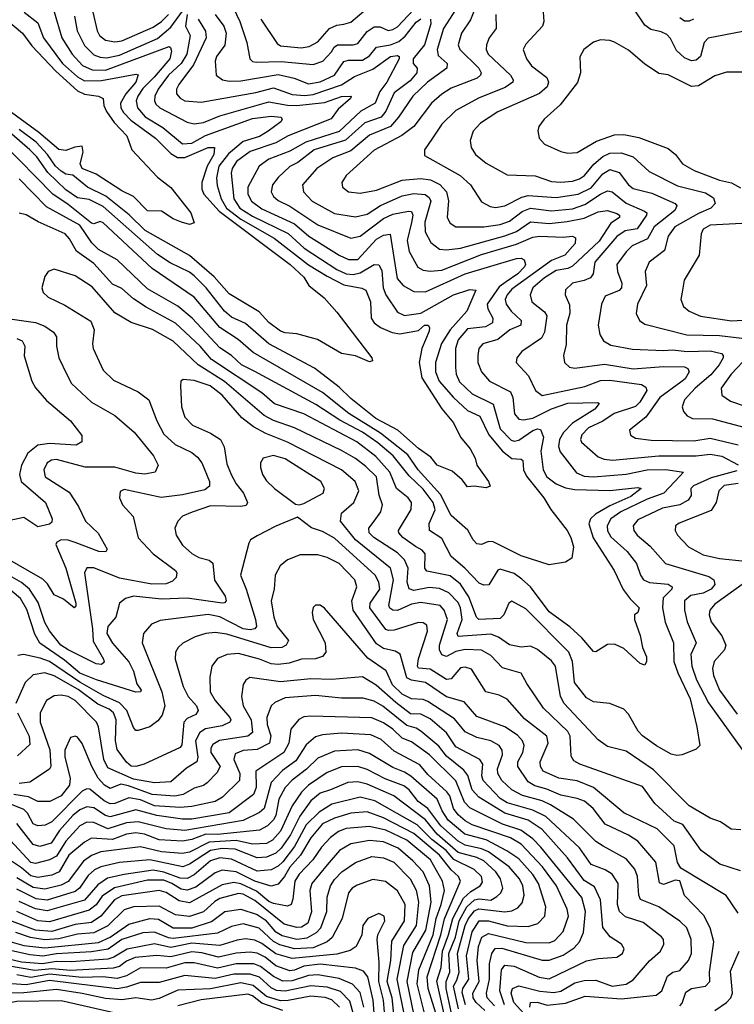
# Model space of a CAD drawing. Extents: x 1308313 to 1441400, y 959662 to 1036319.
# Tile 523 of 656: x 1397177 to 1400238, y 990337 to 994552. Entities that reach past the tile are written whole.
import ezdxf

# ---------------------------------------------------------------- set-up
doc = ezdxf.new("R2010")
doc.units = 0

msp = doc.modelspace()

# ---------------------------------------------------------------- linework, layer by layer
at = {"layer": '0CON10XD'}
for points in [[(1399069.1, 994635), (1398992.9, 994515), (1398965.2, 994425), (1398969.3, 994399.3), (1399008.5, 994365), (1399006.4, 994345), (1398924.3, 994285.7), (1398860.8, 994225), (1398799.8, 994135), (1398765, 994095.5), (1398675, 994058.8), (1398595, 993990.7), (1398518.3, 993961.7), (1398450.3, 993915), (1398388.2, 993845), (1398392.3, 993815), (1398429.7, 993775), (1398525, 993722.5), (1398615, 993708.4), (1398665, 993720.4), (1398723.2, 993756.8), (1398815, 993797.7), (1398865, 993808.3), (1398913.7, 993803.7), (1398931.7, 993791.7), (1398938.4, 993775), (1398912.8, 993685), (1398913.8, 993643.8), (1398938.1, 993598.1), (1398975, 993570), (1399005, 993567.1), (1399064.8, 993574.8), (1399255, 993627.7), (1399305, 993646.3), (1399365, 993687.1), (1399445, 993679.9), (1399522.1, 993687.9), (1399595, 993703.2), (1399655, 993730), (1399695, 993735.2), (1399735, 993723.2), (1399746.2, 993715), (1399745.9, 993705), (1399708.6, 993681.4), (1399659, 993605), (1399545, 993496.8), (1399525, 993487.3), (1399475, 993478.2), (1399425, 993447.3), (1399375.8, 993405), (1399363.2, 993375), (1399370.7, 993345), (1399425, 993302), (1399435.3, 993285), (1399425.5, 993214.5), (1399411.6, 993188.4), (1399328.7, 993131.3), (1399307.1, 993105), (1399304.4, 993085), (1399357.3, 993027.3), (1399387.1, 992965), (1399415, 992944), (1399598.5, 992981.5), (1399665, 993007.7), (1399705, 993009.4), (1399841.1, 992991.1), (1399859.8, 992979.8), (1399863.3, 992965), (1399833.2, 992915), (1399815, 992897.1), (1399723.5, 992866.5), (1399675, 992834.4), (1399614, 992805), (1399584.7, 992775), (1399580, 992755), (1399584.3, 992744.3), (1399655, 992681.5), (1399680.4, 992670.4), (1399717, 992667), (1399915, 992684.6), (1400075, 992685.2), (1400135, 992692.3), (1400185, 992684.2), (1400255, 992647.3)], [(1399135, 994618.8), (1399108.5, 994551.5), (1399069.7, 994495), (1399055.9, 994445), (1399062.2, 994425), (1399144.2, 994345), (1399153.3, 994325), (1399151.5, 994315), (1399137.4, 994302.6), (1399025, 994259), (1398985, 994234.2), (1398941.2, 994195), (1398865.4, 994094.6), (1398813.8, 994056.2), (1398695, 993993.5), (1398575.6, 993885), (1398556.9, 993855), (1398559.4, 993835), (1398585, 993815.4), (1398635, 993809.4), (1398705, 993822.5), (1398815, 993865.9), (1398895, 993871.9), (1398936.7, 993866.7), (1398976.8, 993846.8), (1399005.2, 993815.2), (1399013.7, 993776.3), (1399008.2, 993705), (1399021.2, 993681.2), (1399045, 993665.3), (1399165.2, 993665.2), (1399235, 993676.3), (1399275, 993690.5), (1399329, 993731), (1399365, 993745.1), (1399455, 993733.6), (1399545, 993742.7), (1399598.6, 993761.4), (1399664.3, 993805.7), (1399695, 993820.4), (1399715, 993816.1), (1399775, 993767.2), (1399853.4, 993733.4), (1399863.6, 993725), (1399862.4, 993715), (1399822.6, 993657.4), (1399771.3, 993648.7), (1399735, 993624.2), (1399640.2, 993515), (1399632.9, 993465), (1399622.1, 993447.9), (1399595, 993435.2), (1399545.2, 993424.8), (1399515, 993395.7), (1399513.1, 993375), (1399531.6, 993331.6), (1399534.2, 993295.8), (1399519.7, 993245), (1399518.1, 993161.9), (1399506.4, 993115), (1399511.1, 993085), (1399532, 993065), (1399555, 993060.7), (1399682.7, 993077.3), (1399805, 993057.5), (1399935, 993068.4), (1400025, 993067), (1400039.1, 993059.1), (1400045.3, 993045), (1400028.1, 993015), (1400009.2, 993000.8), (1399919.4, 992935), (1399859, 992851), (1399789.2, 992795), (1399793.3, 992773.3), (1399815, 992761.2), (1399882.5, 992752.5), (1400065, 992749.5), (1400135, 992760.2), (1400255, 992732.8)], [(1397325.7, 994585.7), (1397358, 994475), (1397402, 994405), (1397446.8, 994356.8), (1397487.4, 994337.4), (1397545, 994336.1), (1397817.3, 994437.3), (1397823.8, 994433.8), (1397827.4, 994417.4), (1397820.6, 994385), (1397753.9, 994306.1), (1397705, 994257.7), (1397683.6, 994225), (1397675.9, 994205), (1397681.7, 994175), (1397715, 994136.8), (1397790.8, 994090.8), (1397875, 994020.4), (1397915, 994024.4), (1397973.3, 994056.7), (1398175, 994129.7), (1398255, 994139.1), (1398297.5, 994135), (1398301.5, 994125), (1398295.4, 994115), (1398241.6, 994075), (1398205, 994052.8), (1398135, 994030.7), (1398072.2, 993977.8), (1398030.1, 993925), (1398020.4, 993875), (1398022.8, 993842.8), (1398039.9, 993785), (1398063.1, 993745), (1398125, 993697.9), (1398267.3, 993617.3), (1398415, 993503.5), (1398494.1, 993454.1), (1398565, 993417.9), (1398643.2, 993403.2), (1398659.5, 993395), (1398680.4, 993345), (1398682.9, 993275), (1398695.2, 993255), (1398722.4, 993235), (1398772.8, 993212.8), (1398805, 993208), (1398885, 993221.6), (1398911.2, 993245), (1398926.2, 993245), (1398932.9, 993235), (1398931.5, 993218.5), (1398899.5, 993145), (1398888, 993085), (1398899.3, 993019.3), (1398985, 992886.7), (1399035.9, 992825.9), (1399065.3, 992765.3), (1399106.9, 992715), (1399127.8, 992675), (1399135.8, 992645), (1399185.8, 992575), (1399192.5, 992555), (1399175, 992548.8), (1399123.9, 992556.1), (1399095, 992552.5), (1399072.5, 992582.5), (1399029.5, 992619.5), (1398966, 992645), (1398938.9, 992678.9), (1398885, 992716.3), (1398797.6, 992795), (1398703.2, 992845), (1398595, 992930.2), (1398545, 992979.6), (1398439.9, 993059.9), (1398244.9, 993164.9), (1398145, 993252), (1398085, 993278.6), (1398055, 993304.3), (1397976.2, 993405), (1397925, 993455.9), (1397905, 993471.2), (1397821.4, 993511.4), (1397767, 993547), (1397535, 993753.2), (1397475, 993783.4), (1397425, 993790.4), (1397375, 993824), (1397297.7, 993897.7), (1397250.3, 993965), (1397220.4, 993995), (1396977.7, 994205)], [(1397196.5, 994585), (1397255, 994538.9), (1397278.7, 994475), (1397361, 994365), (1397425, 994307.7), (1397455, 994290.8)], [(1397412.7, 994567.3), (1397423.7, 994505), (1397455, 994441.6), (1397495, 994402), (1397521.4, 994391.4), (1397549.3, 994389.3), (1397605, 994400), (1397767.7, 994472.3), (1397825, 994520.6), (1397875, 994588.3)], [(1397490, 994585), (1397508.6, 994505), (1397518.7, 994485), (1397545, 994465.3), (1397585, 994457.4), (1397615, 994462.1), (1397749.7, 994520.3), (1397785, 994544.5), (1397815, 994574.5)], [(1397895.1, 994575), (1397888.1, 994525), (1397907.8, 994485), (1397892.8, 994405), (1397869.1, 994365), (1397815, 994315.2), (1397770, 994255), (1397756.1, 994225), (1397754.3, 994205), (1397760.5, 994190.5), (1397777.5, 994175), (1397895, 994113.2), (1397925, 994106.7), (1397965, 994112.6), (1398035, 994140.9), (1398245, 994200.3), (1398325, 994186.2), (1398365, 994185.3), (1398482.6, 994197.4), (1398555, 994223), (1398596.7, 994225), (1398594, 994215), (1398541.1, 994168.9), (1398511.4, 994128.6), (1398326.8, 994055), (1398273.9, 994025), (1398165, 993988.6), (1398106.6, 993945), (1398087.3, 993915), (1398082.9, 993895), (1398094, 993785), (1398119.6, 993745), (1398175, 993711.5), (1398327.6, 993637.6), (1398395.2, 993575), (1398535, 993483.5), (1398575, 993464.3), (1398605, 993461.2), (1398635, 993469.1), (1398695, 993504.7), (1398715, 993503.2), (1398729, 993479), (1398733.8, 993405), (1398745, 993373.9), (1398795, 993300), (1398825, 993285.8), (1398895, 993296.6), (1399035, 993375.2), (1399105, 993397.5), (1399130.8, 993395), (1399092.2, 993305), (1399021.6, 993225), (1398983.6, 993166.4), (1398958, 993085), (1398958.5, 993045), (1398974.4, 993005), (1399035, 992934.5), (1399095, 992878.8), (1399148.8, 992855), (1399186.2, 992775), (1399245, 992705.1)], [(1398014.2, 994574.2), (1398052.3, 994525), (1398062.1, 994495), (1398055.9, 994444.1), (1398020.7, 994395), (1398014.7, 994374.7), (1398019.4, 994315), (1398046, 994295), (1398075, 994289.3), (1398125, 994290.7), (1398285, 994317.6), (1398352.7, 994302.7), (1398415, 994278.3), (1398465, 994286.2), (1398525, 994314.8), (1398566.4, 994373.6), (1398585, 994379.7), (1398645, 994379.2), (1398675, 994397.3), (1398705, 994435.2), (1398765.2, 994445.2), (1398801.3, 994458.7), (1398828.3, 994481.7), (1398875, 994542.6), (1398895, 994556.2)], [(1398091.7, 994605), (1398120.4, 994545), (1398150.3, 994455), (1398162.9, 994385), (1398174.2, 994374.2), (1398190.4, 994370.4), (1398297.2, 994372.8), (1398435, 994360.4), (1398476.2, 994375), (1398512.5, 994415), (1398524.5, 994435.5), (1398539.2, 994445), (1398605, 994444.8), (1398625, 994450.2), (1398665, 994502.6), (1398695, 994522.6), (1398722, 994522), (1398755, 994506.6), (1398775, 994510), (1398795, 994522.5), (1398864, 994595)], [(1398210, 994555), (1398280, 994450), (1398295, 994440.7), (1398382.3, 994432.3), (1398417.4, 994437.4), (1398455, 994457.8), (1398505, 994514.8), (1398535, 994528.5), (1398565, 994533.5), (1398595, 994542.5), (1398650.8, 994589.2)], [(1399216.7, 994575), (1399218.5, 994515), (1399188.5, 994475), (1399176.2, 994445), (1399174.7, 994425), (1399183.6, 994405), (1399280, 994315), (1399290.4, 994295), (1399289.2, 994285), (1399257.4, 994262.6), (1399145, 994217.4), (1399045, 994164.1), (1398985.3, 994105), (1398945, 994045.5), (1398910.6, 993995), (1398911.7, 993971.7), (1399063.6, 993885), (1399107.5, 993845), (1399155, 993773.1), (1399192.6, 993752.6), (1399215, 993748.3), (1399255, 993755.6), (1399327.8, 993792.2), (1399355, 993799.3), (1399475, 993791.5), (1399570, 993805), (1399625, 993832.8), (1399675, 993892.9), (1399705, 993911.3), (1399745, 993897.8), (1399785, 993845.9), (1399805, 993830), (1399885, 993810), (1399984.5, 993765), (1399992.3, 993755), (1399983.5, 993735), (1399895.2, 993665), (1399866.4, 993615), (1399800.4, 993585), (1399775, 993558), (1399734.7, 993505), (1399737.6, 993475), (1399756.8, 993425), (1399755.3, 993405), (1399745, 993393.2), (1399685, 993368.2), (1399668.9, 993335), (1399654.6, 993245), (1399662.7, 993205), (1399677.7, 993177.7), (1399708.8, 993158.8), (1399801.8, 993141.8), (1399935, 993136), (1399975, 993139.7), (1400035, 993132.1), (1400134.4, 993134.4), (1400182.7, 993122.7), (1400190.5, 993115), (1400190, 993105), (1400172.6, 993075), (1400137.4, 993032.6), (1400070.2, 992975), (1400025.4, 992925), (1400015.5, 992895), (1400020, 992875), (1400035.9, 992855.9), (1400058.8, 992845), (1400145, 992844.3), (1400285, 992806.1)], [(1399420, 994585), (1399422.9, 994545), (1399417.1, 994525), (1399345, 994447.1), (1399334.4, 994425), (1399347.9, 994385), (1399369.1, 994355), (1399435.4, 994305), (1399442.7, 994285), (1399437.1, 994265), (1399403.4, 994236.6), (1399225, 994157.5), (1399150.4, 994109.6), (1399120, 994075), (1399106.5, 994035), (1399110.5, 994005), (1399129.5, 993975), (1399175, 993938.5), (1399265, 993888.8), (1399385, 993883.7), (1399455, 993859.2), (1399495, 993856.6), (1399545, 993861), (1399575, 993870.7), (1399596.2, 993885), (1399636.2, 993933.8), (1399675, 993966.6), (1399705, 993980.4), (1399753.1, 993983.1), (1399805, 993965.7), (1399872.8, 993902.8), (1399995, 993841.2), (1400115, 993811.7), (1400149.2, 993789.2), (1400156.7, 993765), (1400138.2, 993745), (1400085, 993722.6), (1399983.7, 993665), (1399955.3, 993625), (1399939.3, 993565), (1399872.9, 993515), (1399856.5, 993475), (1399861.6, 993415), (1399823.3, 993335), (1399817.3, 993295), (1399832.2, 993265), (1399855, 993249.1), (1400035, 993202.6), (1400175, 993200.2), (1400295, 993185.8)], [(1400275, 994502.1), (1400126.8, 994473.2), (1400109.2, 994455), (1400093.6, 994395), (1400075, 994378.8), (1400055, 994376.1), (1400025, 994389.4), (1399990.3, 994420.3), (1399965, 994471.8), (1399949.2, 994489.2), (1399925, 994500.7), (1399880, 994510), (1399855, 994528.8), (1399810.7, 994595)], [(1397126.9, 994546.9), (1397189, 994495), (1397230, 994439.9), (1397331.6, 994331.6), (1397425, 994247.3), (1397455, 994233.9), (1397515, 994224.6), (1397534.4, 994215), (1397537.5, 994185), (1397549, 994159), (1397582.4, 994112.4), (1397635.7, 994055), (1397657.5, 993995), (1397768.2, 993878.2), (1397825, 993834.7), (1397910.6, 993725), (1397925, 993682.5), (1397905, 993676.2), (1397870, 993685), (1397835, 993700), (1397785, 993732.7), (1397725, 993733.8), (1397665.3, 993795.3), (1397615, 993820), (1397505, 993891.3), (1397444.3, 993915), (1397436.1, 993935), (1397449.6, 993985), (1397445, 994010.8), (1397413.4, 994006.6), (1397375, 993992.4), (1397345, 993996.3), (1397258.9, 994068.9), (1397105, 994182.1)], [(1397942.4, 994555), (1397973.3, 994503.3), (1397976.5, 994475), (1397921.1, 994358.9), (1397858.7, 994275), (1397849.2, 994255), (1397848.8, 994235), (1397865, 994215.9), (1397885, 994205.7), (1397955, 994198.8), (1398188.7, 994241.3), (1398265, 994260.9), (1398345, 994231.5), (1398398.2, 994228.2), (1398435, 994232.9), (1398555, 994273.7), (1398611.4, 994308.6), (1398689.4, 994340.6), (1398765.5, 994395), (1398795, 994398.5), (1398802.1, 994395), (1398802.2, 994385), (1398749.5, 994285), (1398719.7, 994245), (1398699.2, 994195), (1398639.2, 994160.8), (1398545, 994074.5), (1398402.3, 994027.7), (1398335, 993989.3), (1398245, 993955.7), (1398202.5, 993925), (1398154.8, 993835), (1398154.5, 993805), (1398169.6, 993775), (1398215, 993743.4), (1398355, 993678.3), (1398415.9, 993625.9), (1398545, 993544.4), (1398585, 993525.6), (1398625, 993526), (1398705, 993613), (1398735, 993629.6), (1398764.5, 993634.5), (1398794.3, 993445), (1398820, 993415), (1398865, 993388.8), (1398915, 993387.7), (1399085, 993463.9), (1399305, 993529.8), (1399325, 993530.9), (1399337.5, 993525), (1399343.4, 993505), (1399339.7, 993495), (1399311.4, 993465), (1399260.3, 993430.3), (1399230.8, 993409.2), (1399179.7, 993335), (1399182.1, 993315), (1399204.2, 993275), (1399203.1, 993255), (1399172.2, 993237.8), (1399095, 993228.8), (1399055, 993181.5), (1399044.4, 993144.4), (1399043.9, 993063.9), (1399046.7, 993035), (1399061.5, 993001.5), (1399115, 992951.1), (1399205.8, 992905.8), (1399235, 992801.5), (1399282.1, 992752.1), (1399295, 992748.1), (1399315, 992752.3), (1399375, 992794.1), (1399395, 992800.6), (1399407.4, 992797.4), (1399420.2, 992765), (1399409.2, 992705), (1399419, 992625), (1399435.2, 992595.2), (1399475.4, 992565), (1399515, 992547.6), (1399555, 992541), (1399705, 992536.7), (1399825, 992550), (1399838.5, 992545), (1399795, 992511.1), (1399705, 992470.5), (1399643.8, 992435), (1399622.2, 992415), (1399615.5, 992394.5), (1399633.5, 992333.5), (1399723.5, 992195), (1399762.5, 992112.5), (1399792.5, 992072.5), (1399830.9, 992035), (1399825.3, 992014.7), (1399811.2, 992005), (1399810.9, 991985), (1399835.6, 991915.6), (1399844.5, 991864.5), (1399861.4, 991825), (1399862.5, 991805), (1399855, 991788.8), (1399835, 991795.8), (1399765, 991860.9), (1399725, 991879.4), (1399695, 991876.9), (1399645, 991845.6), (1399635, 991846.9), (1399585.6, 991905.6), (1399533.7, 991953.7), (1399445, 992017.8), (1399365, 992124.1), (1399327.4, 992157.4), (1399295, 992181.4), (1399235, 992200.4), (1399224.8, 992195.2), (1399187.1, 992132.9), (1399165, 992130.9), (1399145, 992140.4), (1399084.3, 992204.3), (1399024.8, 992254.8), (1398985, 992330.9), (1398932.7, 992365), (1398931.2, 992395), (1398956.2, 992453.8), (1398948.6, 992485), (1398905, 992542.3), (1398845, 992600.2), (1398776.9, 992685), (1398711.3, 992741.3), (1398645, 992786.8), (1398548.6, 992838.6), (1398445.3, 992905.3), (1398184.1, 993045.9), (1398127.9, 993075), (1398084.9, 993114.9), (1398035, 993147.4), (1397915.7, 993275), (1397855.4, 993325.4), (1397725, 993400.7), (1397595, 993524.3), (1397515, 993568.8), (1397486.8, 993596.8), (1397435, 993673.3), (1397291.8, 993751.8), (1397175, 993870.7)], [(1398936.7, 994555), (1398939, 994535), (1398910.6, 994445), (1398862.5, 994385), (1398862.9, 994365), (1398880.3, 994345), (1398878.4, 994325), (1398849.5, 994290.5), (1398781.3, 994238.7), (1398745, 994161.2), (1398725, 994135.2), (1398655, 994110.8), (1398573.5, 994036.5), (1398438.1, 993995), (1398368.5, 993941.5), (1398335, 993923.6), (1398283.8, 993876.2), (1398260.3, 993845), (1398254, 993815), (1398264.6, 993795), (1398285, 993778.4), (1398333.9, 993753.9), (1398455, 993674.4), (1398595, 993617.3), (1398635, 993625.2), (1398735, 993701.6), (1398775, 993719.5), (1398843.2, 993733.2), (1398855, 993730.6), (1398861.5, 993715), (1398855.8, 993684.2), (1398837, 993607), (1398845, 993559.4), (1398883, 993493), (1398905, 993480), (1398935, 993475.2), (1398985, 993480.7), (1399155, 993546.8), (1399305, 993592.1), (1399375, 993621.5), (1399405, 993625.5), (1399505, 993620.8), (1399545, 993626), (1399558.2, 993618.2), (1399557.1, 993595), (1399511.6, 993545), (1399455, 993521.3), (1399285, 993398.4), (1399264.8, 993375), (1399257.1, 993355), (1399261.1, 993335), (1399282.4, 993305), (1399324.7, 993265), (1399323.8, 993245), (1399276.7, 993225), (1399225, 993183.2), (1399161.5, 993165), (1399143.3, 993145), (1399139.4, 993115), (1399140.3, 993085), (1399154.7, 993045), (1399190, 993005), (1399278.9, 992958.9), (1399289, 992935), (1399297.1, 992865), (1399315, 992842.9), (1399335, 992839.3), (1399375, 992846.2), (1399455, 992887), (1399525, 992910.8), (1399653.9, 992913.9), (1399658.8, 992908.8), (1399640.4, 992885), (1399544.7, 992825.3), (1399506.5, 992785), (1399489.3, 992755), (1399484.8, 992725), (1399491.9, 992701.9), (1399562.2, 992612.2), (1399595, 992598.5), (1399635, 992595.5), (1399775, 992606.7), (1399865, 992625.4), (1399945, 992627), (1400021.2, 992615), (1400005, 992597.8), (1399936.7, 992525), (1399865, 992499.5), (1399752.6, 992445), (1399708.9, 992415), (1399693, 992385), (1399694.8, 992364.8), (1399708.9, 992338.9), (1399779.5, 992275), (1399819.2, 992225), (1399836.5, 992175), (1399849.6, 992155), (1399875, 992143.4), (1399955, 992136.1), (1399972.3, 992125), (1399970.3, 992115), (1399933.3, 992076.7), (1399930, 992035), (1399942.6, 991972.6), (1399978.1, 991885), (1399978.8, 991805), (1399996, 991756), (1400049.3, 991645), (1400078, 991525), (1400090, 991445), (1400075, 991430), (1400015.5, 991404.5), (1399992.1, 991402.1), (1399968.3, 991408.3), (1399905, 991444.2), (1399845, 991486.5), (1399826.7, 991506.7), (1399785, 991579.4), (1399765, 991600.6), (1399704.5, 991624.5), (1399635, 991631.5), (1399605, 991648.8), (1399553.8, 991715), (1399545.6, 991805), (1399528.9, 991845), (1399345, 992029.7), (1399285, 992062.7), (1399272.1, 992055), (1399250.8, 992005), (1399235, 991989.5), (1399144.2, 991985), (1399134.3, 991994.3), (1399101.2, 992081.2), (1399065, 992135.6), (1399021.4, 992171.4), (1398921.3, 992191.3), (1398913.2, 992205), (1398914.1, 992265), (1398900.9, 992280.9), (1398873.3, 992296.7), (1398818.1, 992335), (1398801.3, 992355), (1398800, 992365), (1398854.7, 992455), (1398855.3, 992485), (1398840.8, 992505), (1398791.9, 992545), (1398763, 992615), (1398702.9, 992682.9), (1398621.1, 992745), (1398395, 992864.4), (1398268.4, 992908.4), (1398214.1, 992955), (1397998.4, 993098.4), (1397950.4, 993155), (1397845, 993253.5), (1397718.5, 993321.5), (1397665, 993356.9), (1397615, 993401.6), (1397575, 993420.3), (1397495, 993508.3), (1397421, 993561), (1397391.3, 993615), (1397372.7, 993635), (1397257.1, 993687.1), (1397205, 993717.7), (1397175, 993724.5)], [(1400064, 994555), (1400045, 994546.7), (1400025, 994546.5), (1400005, 994560.4)], [(1400275, 994328.4), (1400205, 994328.2), (1400155, 994312.7), (1400085, 994270), (1400055, 994266.8), (1399955, 994316.5), (1399915, 994321.5), (1399853.8, 994363.8), (1399785, 994422.2), (1399725, 994455.6), (1399705, 994463.1), (1399665, 994465.8), (1399635, 994455.6), (1399594.3, 994425), (1399576.8, 994393.2), (1399578.8, 994325), (1399566.7, 994283.3), (1399492.7, 994187.3), (1399424, 994126), (1399401.4, 994095), (1399396.1, 994076.1), (1399402, 994045), (1399425, 994020), (1399495, 993988.8), (1399525, 993980.9), (1399565, 993984.6), (1399647.7, 994032.3), (1399725, 994059.2), (1399765, 994060.5), (1399828.5, 994048.5), (1399955, 994000.4), (1399986.5, 993975), (1400016.7, 993935), (1400066.6, 993906.6), (1400174.6, 993865.4), (1400225.5, 993854.5), (1400265, 993832.5)], [(1397455, 994290.8), (1397527.6, 994292.4), (1397675, 994319.7), (1397685, 994315.7), (1397675.1, 994285), (1397632.1, 994235), (1397609.3, 994195), (1397610.8, 994175), (1397622.2, 994155), (1397652.8, 994122.8), (1397759.6, 994045), (1397825, 993979.5), (1397852.8, 993962.8), (1397885, 993962.8), (1397985, 994005.2), (1398011.4, 994005), (1398008.4, 993975), (1397979.9, 993925), (1397958.1, 993855), (1397957.1, 993827.1), (1397966.5, 993805), (1398032.3, 993732.3), (1398336, 993505), (1398395, 993450), (1398416.2, 993415), (1398481.5, 993361.5), (1398535, 993300), (1398686, 993105), (1398688.3, 993091.7), (1398675, 993087.5), (1398615, 993113.3), (1398555, 993124), (1398452.8, 993182.8), (1398365, 993206.9), (1398315, 993211.2), (1398295, 993218.8), (1398245, 993255.4), (1398202.4, 993302.4), (1398075, 993378.4), (1398011, 993451), (1397905, 993543), (1397715, 993650.3), (1397646.4, 993716.4), (1397546.6, 993796.6), (1397467.3, 993835), (1397405, 993886.5), (1397375, 993891.4), (1397355, 993903.4), (1397330.9, 993925), (1397296.5, 993975), (1397247.7, 994027.7), (1397175, 994081.8)], [(1399245, 992705.1), (1399285, 992674.1), (1399325, 992671.1), (1399332.7, 992665), (1399335.2, 992625), (1399347.6, 992597.6), (1399422.5, 992505), (1399452, 992455), (1399522.7, 992365), (1399538.1, 992335), (1399548.9, 992295), (1399542.5, 992247.5), (1399515, 992230), (1399445, 992218.1), (1399325, 992256.7), (1399205, 992316.5), (1399185, 992318.2), (1399155, 992305.3), (1399135, 992308.9), (1399119.3, 992325), (1399096.7, 992366.7), (1399025, 992430), (1398979.1, 992519.1), (1398883.6, 992625), (1398839.6, 992689.6), (1398722.8, 992782.8), (1398587.1, 992867.1), (1398475, 992956.2), (1398177.1, 993127.1), (1398112.8, 993182.8), (1398034.3, 993235), (1397924.3, 993364.3), (1397745, 993487.3), (1397535, 993683.1), (1397521.9, 993688.1), (1397495, 993677.8), (1397485, 993681.6), (1397385, 993761.4), (1397318.8, 993805), (1397103.5, 994025)], [(1400270.2, 993679.8), (1400135, 993672.5), (1400104.6, 993655), (1400095.5, 993635), (1400087.9, 993545), (1400023.1, 993436.9), (1400014.6, 993385.4), (1400008.5, 993355), (1400020.5, 993325), (1400044.3, 993304.3), (1400093.3, 993283.3), (1400226.8, 993263.2), (1400345, 993270.2)], [(1400265.9, 991084.1), (1400225, 991086.9), (1400178.3, 991118.3), (1400135, 991134.4), (1400045, 991186.8), (1399891.6, 991341.6), (1399775, 991421.6), (1399724, 991434), (1399695, 991440.4), (1399655, 991469.6), (1399508.9, 991625), (1399493, 991655), (1399472.4, 991785), (1399455, 991807.8), (1399395.6, 991855.6), (1399365, 991870), (1399325, 991866.2), (1399275, 991876.6), (1399228.6, 991908.6), (1399195, 991922), (1399055, 991911.1), (1399051.1, 991925), (1399071.9, 991985), (1399065.9, 992035), (1399055, 992057.7), (1399015, 992099), (1398975, 992117.9), (1398931.2, 992121.2), (1398865, 992109.3), (1398846.2, 992116.2), (1398836.6, 992145), (1398841, 992205), (1398825, 992240.3), (1398795, 992270.4), (1398693.6, 992335), (1398674.7, 992355), (1398672.7, 992375), (1398695, 992405.4), (1398724.1, 992445), (1398731.2, 992475), (1398716.5, 992516.5), (1398705.5, 992595), (1398659.5, 992639.5), (1398615, 992674), (1398555, 992708.5), (1398355, 992805.6), (1398265, 992836.2), (1398225, 992857.8), (1398055, 993004.2), (1397942, 993075), (1397835, 993176.5), (1397746, 993226), (1397655, 993256.5), (1397585, 993297.8), (1397488.1, 993408.1), (1397415, 993456.2), (1397325, 993484.3), (1397298.8, 993475), (1397285, 993453.3), (1397272.9, 993405), (1397278, 993385), (1397300, 993365), (1397370.7, 993330.7), (1397481.5, 993261.5), (1397496.5, 993225), (1397488.5, 993165), (1397492.3, 993145), (1397535, 993051.9), (1397578.7, 993008.7), (1397685, 992958.9), (1397730, 992925), (1397764.1, 992835), (1397795, 992778.2), (1397843.3, 992733.3), (1397915, 992699.1), (1397939.5, 992679.5), (1397957.6, 992655), (1397990.7, 992575), (1397990.4, 992555), (1397970.6, 992539.4), (1397875, 992517.9), (1397783.5, 992506.5), (1397625, 992541.4), (1397607.3, 992532.7), (1397604.3, 992505), (1397617.1, 992475), (1397663.1, 992425), (1397684.3, 992334.3), (1397748.9, 992265), (1397844.4, 992195), (1397851.1, 992185), (1397848.1, 992165), (1397831.5, 992148.5), (1397805, 992136.8), (1397743.8, 992136.2), (1397605, 992161.7), (1397495, 992206.1), (1397465, 992205.5), (1397455.5, 992185), (1397489.1, 991945), (1397491.4, 991891.4), (1397536.1, 991815), (1397538.6, 991801.4), (1397528.4, 991791.6), (1397505, 991794.2), (1397385.4, 991855.4), (1397353.4, 991875), (1397304.4, 991935.6), (1397285, 991971.8), (1397257.2, 992057.2), (1397219.5, 992115), (1397185, 992143.6), (1397115, 992183.1)], [(1397095, 993277.5), (1397245, 993255.6), (1397285, 993240.2), (1397321.8, 993215), (1397334.6, 993195), (1397334.6, 993155), (1397344.6, 993105), (1397380.1, 993030.1), (1397399.1, 992995), (1397485.2, 992915.2), (1397585, 992857.9), (1397667.2, 992787.2), (1397750.4, 992685), (1397770, 992645), (1397758, 992615), (1397712.9, 992607.1), (1397675, 992611), (1397585, 992637.2), (1397457.4, 992637.4), (1397335, 992668.9), (1397313.2, 992666.8), (1397295.5, 992655), (1397281.2, 992625), (1397286.7, 992595), (1397389.3, 992529.3), (1397429, 992469), (1397459.1, 992405), (1397513.8, 992353.8), (1397552.5, 992285), (1397546.4, 992273.6), (1397516.7, 992275), (1397415, 992313.9), (1397385, 992324.3), (1397355, 992325.9), (1397336.9, 992315), (1397332.6, 992305), (1397374.9, 992204.9), (1397417.2, 992055), (1397417.5, 992042.5), (1397410, 992035), (1397365, 992071.1), (1397325, 992089.5), (1397296.6, 992136.6), (1397276.6, 992156.6), (1397115, 992249.8)], [(1397165, 993188.3), (1397187.6, 993177.6), (1397200, 993155), (1397196, 993114), (1397229.2, 993005), (1397245, 992976.4), (1397292, 992922), (1397394.5, 992835), (1397442.9, 992772.9), (1397443.8, 992745), (1397419.5, 992730.5), (1397305, 992738.1), (1397255, 992731.6), (1397212.9, 992697.1), (1397184.5, 992645), (1397176.5, 992605), (1397183.5, 992575), (1397288, 992485), (1397316.4, 992415), (1397315, 992401.2), (1397305, 992392.9), (1397255, 992381.2), (1397195, 992420.8), (1397115, 992404.4)], [(1400300.2, 993115), (1400225, 993035.3), (1400182.5, 992975), (1400184.5, 992945), (1400221.2, 992918.8), (1400285, 992897.5)], [(1400265, 990909.2), (1400176.4, 990936.4), (1400096.7, 990995), (1400017.1, 991107.1), (1399980.7, 991120.7), (1399897.2, 991197.3), (1399845, 991270), (1399575.9, 991365.9), (1399550.2, 991380.2), (1399539.4, 991399.4), (1399534.8, 991485), (1399525.7, 991505), (1399420.3, 991605), (1399349.2, 991710.8), (1399324.7, 991754.7), (1399245, 991777.4), (1399195, 991830.3), (1399155, 991853), (1399085, 991856.7), (1399045, 991847.6), (1399005, 991826.5), (1398985, 991833.5), (1398975.8, 991855), (1398975.9, 991875), (1399009.8, 991985), (1398996.1, 992025), (1398978.5, 992045), (1398895, 992057.5), (1398855, 992050.8), (1398795, 992023.7), (1398775, 992023.9), (1398762.6, 992032.6), (1398758.5, 992045), (1398778.3, 992155), (1398765, 992204), (1398616.3, 992326.3), (1398551.9, 992405), (1398555, 992440.5), (1398608.5, 992485), (1398629.7, 992535), (1398614.7, 992575), (1398555, 992625.2), (1398325, 992744.4), (1398231, 992781), (1398179.4, 992809.4), (1398128.3, 992848.3), (1398044.8, 992945), (1397992.8, 992985), (1397925, 993007.7), (1397877.6, 993012.4), (1397867.5, 993005), (1397865.5, 992984.5), (1397870.6, 992895), (1397885, 992851.4), (1397917.1, 992817.1), (1397995, 992781.8), (1398037.3, 992755), (1398053.1, 992723.1), (1398065, 992651.2), (1398083.1, 992605), (1398104.2, 992565), (1398135.9, 992525), (1398152.5, 992485), (1398147.1, 992472.9), (1398125, 992467.8), (1397995, 992471.2), (1397916.1, 992443.9), (1397875, 992427.3), (1397855, 992405.8), (1397842.5, 992375), (1397847.9, 992345), (1397875, 992302.5), (1397915, 992267.5), (1397945, 992250.5), (1397988.6, 992238.6), (1398005, 992225.6), (1398012.4, 992152.4), (1398057.5, 992085), (1398062.2, 992065), (1398054.6, 992055.4), (1398045, 992054.2), (1397895, 992075.9), (1397785, 992071.1), (1397665, 992084.8), (1397631.1, 992075), (1397604.5, 992055), (1397589.6, 991995), (1397554.8, 991955.2), (1397550.3, 991925), (1397575, 991883.6), (1397645, 991803.3), (1397665, 991763.3), (1397679.3, 991709.3), (1397698.3, 991681.7), (1397695, 991674.5), (1397675, 991673.6), (1397506.3, 991726.3), (1397435, 991754.5), (1397369.8, 991809.8), (1397263.8, 991883.8), (1397242.2, 991922.2), (1397207.9, 992027.9), (1397181.2, 992075), (1397089.7, 992149.7)], [(1398375, 992475.8), (1398395, 992481.1), (1398476.5, 992525), (1398482.9, 992545), (1398467.7, 992575), (1398315, 992672.3), (1398265, 992687.4), (1398220.8, 992675), (1398208.9, 992655), (1398208.2, 992635), (1398217.3, 992605), (1398235, 992578.9), (1398268.9, 992545), (1398358.8, 992478.8), (1398375, 992475.8)], [(1400248.4, 992621.6), (1400138.4, 992591.6), (1400063.5, 992556.5), (1400051.6, 992545), (1400053.1, 992515), (1400040.8, 992495), (1400004.9, 992475.1), (1399930.9, 992460.9), (1399825, 992411.2), (1399804.7, 992385), (1399807.3, 992365), (1399822.5, 992345), (1399878.3, 992298.3), (1399943.3, 992225), (1400129.3, 992169.3), (1400150.7, 992155), (1400154.7, 992135), (1400139.7, 992115), (1400105, 992097.6), (1400052.3, 992087.7), (1400024.7, 992065), (1400024.8, 992025), (1400036.1, 991975), (1400074.7, 991885), (1400052.6, 991835), (1400056, 991785), (1400075.6, 991725.6), (1400127.5, 991627.5), (1400361.8, 991301.8)], [(1400255, 992567.1), (1400195, 992557.8), (1400171.2, 992535), (1400160.7, 992485), (1400138.4, 992451.6), (1400002.4, 992397.6), (1399985.6, 992385), (1399985.5, 992365), (1399994.5, 992345), (1400041.8, 992295), (1400105, 992261.6), (1400175, 992246), (1400284, 992235)], [(1400255, 990728), (1400202.6, 990802.6), (1400009.8, 990919.8), (1399995, 990944.2), (1399980.8, 991015), (1399908.4, 991088.4), (1399765, 991157.1), (1399635.1, 991265.1), (1399565, 991293.6), (1399486.9, 991305), (1399420, 991335), (1399408.1, 991355), (1399406.6, 991375), (1399441.3, 991455), (1399435, 991484.4), (1399339.3, 991559.3), (1399265, 991643.2), (1399230.4, 991660.4), (1399173.8, 991675), (1399111.8, 991771.8), (1399085, 991780.5), (1399065, 991777.3), (1399025, 991731.2), (1399005, 991727.9), (1398935, 991771.9), (1398886.2, 991776.2), (1398881.6, 991785), (1398885, 991816.7), (1398924.7, 991935), (1398920.5, 991960.5), (1398905, 991970.3), (1398885, 991972.4), (1398781.1, 991938.9), (1398756.8, 991936.8), (1398745, 991942.3), (1398677.4, 992035), (1398678.7, 992055), (1398719.4, 992115), (1398715.2, 992145), (1398699.8, 992175), (1398525, 992332.6), (1398475, 992360.8), (1398426.8, 992376.8), (1398367, 992423), (1398275, 992384.5), (1398195, 992342.5), (1398166.2, 992325), (1398159.1, 992310.9), (1398122.9, 992175), (1398147.6, 992115), (1398187.3, 991985), (1398191.2, 991955), (1398185, 991944.8), (1398165, 991940.8), (1398135, 991944.9), (1398035, 991995.8), (1397985, 992006.6), (1397779.2, 991980.8), (1397741.9, 991965), (1397708.2, 991925), (1397701.8, 991885), (1397785.7, 991675), (1397799.7, 991615), (1397787.3, 991575), (1397769.7, 991550.3), (1397735, 991525.3), (1397685, 991508.9), (1397675, 991510), (1397665, 991521.9), (1397636.5, 991595), (1397605, 991628.1), (1397535, 991658.9), (1397435, 991716.8), (1397305, 991804.7), (1397265, 991819.4), (1397194.1, 991834.1), (1397168.9, 991831.1)], [(1400005, 990330.2), (1400015, 990342.1), (1400030.8, 990389.2), (1400054.5, 990405.5), (1400115.2, 990414.8), (1400132.7, 990435), (1400132.4, 990475), (1400150, 990605), (1400135.2, 990665.2), (1400107.6, 990717.6), (1400025, 990802.5), (1400005, 990865.7), (1399985, 990868.3), (1399935, 990849.8), (1399917.2, 990857.2), (1399901.8, 990945), (1399825, 991035.3), (1399785, 991061.2), (1399685, 991108.8), (1399633.3, 991175), (1399596.2, 991206.2), (1399565, 991218.4), (1399495, 991232.4), (1399435, 991258.7), (1399383.1, 991273.1), (1399355, 991290), (1399311.4, 991355), (1399310.9, 991375), (1399332.6, 991415), (1399337.9, 991445), (1399330.5, 991465), (1399309.6, 991489.6), (1399255, 991525.2), (1399135, 991570), (1399081.7, 991631.7), (1399005, 991653.6), (1398914.9, 991714.9), (1398855, 991725.1), (1398835.6, 991735), (1398806.3, 991836.3), (1398785, 991849.2), (1398735, 991861), (1398705, 991879.8), (1398606, 992025), (1398600, 992065), (1398621.2, 992125), (1398613.2, 992155), (1398545, 992224.1), (1398495, 992250.5), (1398455, 992261.8), (1398378.3, 992261.7), (1398325, 992239.5), (1398293.1, 992215), (1398271.1, 992175), (1398267.7, 992115), (1398254.7, 992065), (1398265.7, 991995), (1398280.8, 991955), (1398328.2, 991895), (1398318.2, 991875), (1398300.8, 991865), (1398255, 991862.7), (1398065, 991922.5), (1398015, 991928.5), (1397975, 991925.2), (1397929.1, 991910.9), (1397876.3, 991883.6), (1397856.4, 991865), (1397845.3, 991844.7), (1397843.6, 991815), (1397877.4, 991697.4), (1397899.2, 991655), (1397935.2, 991615), (1397942.4, 991595), (1397931.6, 991578.4), (1397895, 991560.8), (1397880.2, 991545), (1397872.4, 991447.6), (1397864, 991436), (1397710, 991365), (1397675, 991355.3), (1397655, 991356.3), (1397635, 991373.6), (1397595, 991427.8), (1397587.6, 991465), (1397590.9, 991555), (1397579.2, 991585), (1397560.2, 991600.2), (1397511.8, 991621.8), (1397428, 991685), (1397325, 991743.9), (1397285, 991755.9), (1397235, 991748.1), (1397200.6, 991715), (1397161.5, 991625)], [(1400328.1, 992175), (1400155, 992050), (1400133.9, 992025), (1400130.9, 992005), (1400139.4, 991975), (1400185.2, 991915.2), (1400201.2, 991875), (1400195.6, 991854.4), (1400151.8, 991805), (1400144.7, 991775), (1400149.5, 991745), (1400175, 991681.5), (1400249.9, 991579.9)], [(1399362.9, 990325), (1399365.2, 990344.8), (1399393.4, 990346.6), (1399436, 990334), (1399515, 990341.9), (1399598.7, 990371.3), (1399755, 990360.9), (1399903.2, 990376.8), (1399927.3, 990395), (1399952.6, 990457.4), (1399975, 990475.3), (1400005, 990482.5), (1400042.2, 990525), (1400055.3, 990555), (1400053.9, 990615), (1400034.1, 990665), (1400005, 990692.5), (1399915, 990754.7), (1399835.7, 990785.7), (1399828.6, 990805), (1399823.9, 990885), (1399812.6, 990915), (1399775, 990959.7), (1399676.2, 991013.8), (1399644.4, 991034.4), (1399549.4, 991129.4), (1399451.1, 991191.1), (1399415, 991207.8), (1399330.5, 991230.5), (1399285, 991255.3), (1399242.2, 991295), (1399225.2, 991325), (1399223.4, 991345), (1399245.2, 991405.2), (1399243.5, 991425), (1399231.5, 991445), (1399195.2, 991465.2), (1399135, 991478.9), (1399085, 991503.5), (1399039.4, 991559.4), (1398925, 991633.8), (1398905, 991641.4), (1398855, 991644.4), (1398815.9, 991665), (1398773.6, 991705), (1398747.4, 991765), (1398668.9, 991818.9), (1398482.6, 992032.6), (1398465, 992046), (1398445, 992046), (1398434.6, 992035.4), (1398429.4, 992015), (1398434.4, 991985), (1398485.3, 991885), (1398488.7, 991845), (1398475, 991826.2), (1398445, 991816.7), (1398385, 991814.8), (1398331.8, 991798.2), (1398285, 991792), (1398255, 991794.8), (1398205, 991815.2), (1398115, 991839), (1398066.2, 991835), (1398025, 991817.9), (1398000.8, 991785), (1397992.4, 991737.6), (1397993.6, 991675), (1398015, 991637.7), (1398077.1, 991565), (1398081.2, 991555), (1398077.3, 991545), (1398045, 991529.8), (1397973.6, 991516.4), (1397949, 991501), (1397930.4, 991465), (1397939.7, 991395), (1397935.9, 991375), (1397891.4, 991348.6), (1397825, 991290.3), (1397755, 991285.2), (1397665, 991300.7), (1397555, 991349.5), (1397538.1, 991385), (1397514.8, 991524.8), (1397506.2, 991545), (1397415, 991637.5), (1397385, 991655.2), (1397355, 991661.1), (1397325, 991657.3), (1397291.5, 991638.5), (1397264.7, 991585), (1397265.3, 991545), (1397307, 991427), (1397310.9, 991355), (1397305, 991344.5), (1397221.4, 991288.6), (1397175, 991283.1)], [(1399351.6, 990281.6), (1399293.4, 990345), (1399283.1, 990385), (1399288, 990405), (1399315, 990416.3), (1399405, 990393.8), (1399465, 990387.4), (1399495, 990393), (1399555, 990429), (1399595, 990438.8), (1399645, 990441.1), (1399715.5, 990415.5), (1399775, 990423.2), (1399805, 990441.8), (1399875, 990522.7), (1399921.8, 990565), (1399936.5, 990595), (1399934.4, 990615), (1399926.4, 990626.4), (1399847.9, 990687.9), (1399772, 990712), (1399746, 990735), (1399738, 990765), (1399741, 990855), (1399715, 990894.7), (1399685, 990913), (1399625.2, 990935.2), (1399575, 991007.6), (1399431.5, 991141.5), (1399375, 991168.5), (1399265, 991199.7), (1399235, 991218), (1399162.3, 991295), (1399157.4, 991315), (1399161, 991365), (1399148.7, 991385), (1399045, 991440), (1399005, 991499.2), (1398935, 991559.3), (1398895, 991578.8), (1398850.7, 991580.7), (1398788.8, 991628.8), (1398704.1, 991704.1), (1398645, 991739.3), (1398515, 991727.9), (1398425, 991730), (1398295, 991718), (1398163.2, 991736.8), (1398145.3, 991724.7), (1398134, 991706), (1398127.1, 991655), (1398134.7, 991615), (1398168.8, 991555), (1398175, 991500.6), (1398154.5, 991485.5), (1398032.8, 991467.2), (1398005, 991448.8), (1397995.9, 991434.1), (1397995.6, 991415), (1398036.2, 991355), (1398022.3, 991327.7), (1397980.8, 991285), (1397965, 991273.8), (1397925, 991262.9), (1397877.1, 991235), (1397841.9, 991228.1), (1397745, 991235.8), (1397642.7, 991272.7), (1397610.8, 991279.2), (1397565, 991261.6), (1397540, 991275), (1397513.3, 991305), (1397486.2, 991355), (1397444.3, 991454.3), (1397425, 991480.6), (1397414.3, 991485.7), (1397395, 991479.2), (1397370.6, 991425), (1397370.4, 991395), (1397393.5, 991305), (1397390.9, 991275), (1397355, 991229.1), (1397306, 991206), (1397255, 991205.3), (1397215, 991225.9), (1397152.3, 991235)], [(1399253.5, 990335), (1399233.8, 990395), (1399241.3, 990485), (1399255, 990504.7), (1399295, 990500.4), (1399402.9, 990452.9), (1399445, 990445.5), (1399605, 990522.9), (1399655, 990533.6), (1399735, 990539.6), (1399758.9, 990555), (1399766.4, 990575), (1399754.6, 990594.6), (1399705.8, 990625.8), (1399675.5, 990665.5), (1399664.8, 990784.8), (1399639.4, 990839.4), (1399595, 990866.9), (1399523.7, 990963.7), (1399415, 991085.9), (1399355, 991125.4), (1399254.8, 991154.8), (1399144.5, 991224.4), (1399115.9, 991255.9), (1399096.8, 991316.8), (1399080.2, 991340.2), (1399005, 991399.1), (1398972.2, 991442.2), (1398896, 991506), (1398875, 991519.2), (1398835, 991530.9), (1398733.1, 991613.1), (1398695, 991635.5), (1398647.8, 991647.8), (1398555, 991647.3), (1398445, 991658.6), (1398315, 991649.5), (1398270.3, 991629.7), (1398254.6, 991615), (1398235.6, 991564.4), (1398238, 991535), (1398253.4, 991486.6), (1398247.2, 991455), (1398195, 991427.5), (1398135, 991423.8), (1398100, 991410), (1398094.5, 991385), (1398119.8, 991325), (1398118.6, 991295), (1398046.3, 991223.7), (1398014.4, 991205), (1397915, 991183.5), (1397865, 991179.2), (1397755, 991187.1), (1397695, 991212.8), (1397645, 991221.3), (1397585, 991196.4), (1397565, 991195.4), (1397538.7, 991208.7), (1397478.1, 991258.1), (1397465, 991259.6), (1397445, 991249.3), (1397315, 991117.9), (1397286.3, 991103.7), (1397255, 991101.1), (1397235, 991109.8), (1397211, 991155), (1397195, 991171.4), (1397045, 991231.2)], [(1397168, 991585), (1397217.3, 991485), (1397220.5, 991449.5), (1397168.6, 991401.4)], [(1399211.3, 990331.3), (1399179, 990365), (1399176.5, 990385), (1399189.9, 990445), (1399189.2, 990510.8), (1399199.8, 990555), (1399214.2, 990575.8), (1399243, 990577), (1399415, 990526.7), (1399445, 990525.7), (1399505, 990547.7), (1399551.7, 990578.3), (1399574.8, 990605.2), (1399592, 990645), (1399600.9, 990735), (1399585.2, 990795), (1399410.1, 991010.1), (1399375.5, 991045.5), (1399323.3, 991083.3), (1399245, 991108.4), (1399105, 991177.8), (1399082.8, 991202.8), (1399045, 991293.5), (1398931.9, 991405), (1398855, 991460.2), (1398815, 991477.1), (1398775.7, 991515), (1398735, 991542.4), (1398685, 991563.7), (1398425, 991571.4), (1398395, 991567.5), (1398373.5, 991556.5), (1398338.7, 991515), (1398329.6, 991455), (1398308.5, 991415), (1398188.2, 991335), (1398189.9, 991265), (1398178.4, 991235), (1398075, 991157.3), (1397915, 991129.8), (1397875, 991129.2), (1397765, 991144.9), (1397675, 991170.3), (1397565, 991140.1), (1397545, 991146), (1397495, 991179), (1397465, 991181.9), (1397435, 991170.2), (1397405, 991146.1), (1397348.4, 991081.6), (1397312.7, 991027.3), (1397263.3, 991013.3), (1397235, 991021.2), (1397165, 991111)], [(1399170, 990310), (1399132.2, 990345), (1399120, 990365), (1399118, 990385), (1399144.9, 990435), (1399136.7, 990525), (1399142.7, 990585), (1399156.8, 990625), (1399185, 990640.8), (1399345, 990601.7), (1399445, 990600.5), (1399469.9, 990610.1), (1399505, 990648.2), (1399527.3, 990715), (1399522.9, 990745), (1399476.3, 990845), (1399416.8, 990925), (1399325, 991022.1), (1399279.6, 991049.6), (1399115, 991104.9), (1399085, 991123), (1399055, 991147.7), (1399035.2, 991175), (1399019, 991229), (1399007.2, 991247.2), (1398925, 991321), (1398891.7, 991361.7), (1398781.6, 991421.6), (1398725, 991470.7), (1398680.9, 991490.9), (1398555, 991498.3), (1398475, 991491.1), (1398445, 991481.7), (1398405, 991448.2), (1398359.9, 991380.1), (1398302.3, 991337.7), (1398253.8, 991286.2), (1398224.8, 991175), (1398205, 991158.4), (1398135, 991123.5), (1397885, 991081.9), (1397805, 991088.8), (1397685, 991118.5), (1397635, 991113.7), (1397555, 991088.4), (1397495, 991115.2), (1397465, 991116.6), (1397435, 991101.7), (1397374.6, 991035.4), (1397335, 990971.6), (1397305.7, 990955.7), (1397245, 990940.3), (1397225, 990944.3), (1397138.7, 991038.7)], [(1399086.4, 990335), (1399072.8, 990387.2), (1399075.4, 990405), (1399100.9, 990445), (1399090.7, 990545), (1399115, 990648.1), (1399145, 990694.1), (1399185, 990694.9), (1399265, 990673.4), (1399355, 990670.7), (1399396.9, 990683.1), (1399426.7, 990715), (1399430.2, 990755), (1399399.5, 990855), (1399375, 990893.4), (1399315, 990959.3), (1399264.3, 990994.3), (1399175, 991040.6), (1399083.3, 991065), (1399012.6, 991125), (1398986.7, 991165), (1398964.9, 991214.9), (1398853.3, 991313.3), (1398825, 991331.5), (1398775, 991351), (1398675, 991411.5), (1398625, 991426.6), (1398525, 991421.6), (1398455, 991391.2), (1398406.4, 991343.6), (1398345, 991297.4), (1398314.8, 991265), (1398287.1, 991215), (1398274, 991146), (1398265, 991126.8), (1398239.3, 991100.7), (1398205, 991082.9), (1398025, 991063.8), (1397974.9, 991065.1), (1397915, 991042.3), (1397875, 991035.4), (1397775, 991041), (1397712.1, 991065), (1397675, 991071.9), (1397635, 991066), (1397575, 991042.1), (1397485, 991048), (1397455, 991031.9), (1397387.7, 990975), (1397346.9, 990905), (1397315, 990890.3), (1397255, 990879.9), (1397225, 990887.6), (1397185, 990921.5), (1397103.6, 990975)], [(1399057.3, 990317.3), (1399035.9, 990414.1), (1399049.2, 990440.8), (1399060.3, 990475), (1399052.6, 990555), (1399084.9, 990675), (1399099.6, 990705), (1399125, 990736.8), (1399144.5, 990745.5), (1399255, 990732.7), (1399285, 990737), (1399310.4, 990749.6), (1399328.8, 990771.2), (1399338.4, 990805), (1399331.9, 990845), (1399317.8, 990875), (1399274.4, 990925), (1399185, 990989.3), (1399155, 991002.9), (1399085, 991018.1), (1399055, 991035.6), (1398980.8, 991100.8), (1398925.8, 991175.8), (1398884.4, 991205), (1398845.2, 991255), (1398822.7, 991272.7), (1398743.1, 991303.1), (1398665, 991342.8), (1398625, 991354.8), (1398555, 991353.4), (1398495, 991330), (1398414.9, 991275.1), (1398384, 991245), (1398343.7, 991186.3), (1398295, 991079), (1398260.6, 991039.4), (1398235, 991025.2), (1398175, 991023), (1398105, 991038.7), (1397988.9, 991031.1), (1397905, 990989.1), (1397875, 990982.3), (1397785, 990990.2), (1397695, 991011), (1397525, 990989.7), (1397485, 990973.8), (1397450, 990950), (1397385, 990862.4), (1397355, 990847.3), (1397285, 990830.5), (1397235, 990837.7), (1397165, 990878.9)], [(1399025.3, 990305), (1399003.9, 990405), (1399003.9, 990435), (1399020.3, 990475), (1399015.1, 990555.1), (1399043.3, 990625), (1399059.8, 990695), (1399093.2, 990755), (1399125, 990784.7), (1399145, 990789.2), (1399195, 990783.5), (1399221.6, 990798.4), (1399238.1, 990815), (1399246.2, 990835), (1399237.4, 990875), (1399216.4, 990905), (1399165, 990950.8), (1399135, 990965.1), (1399055, 990986.5), (1398965, 991065.6), (1398915, 991126.7), (1398779.8, 991229.8), (1398665, 991279.8), (1398625, 991290.2), (1398583, 991287), (1398508.1, 991255), (1398465, 991240.4), (1398425, 991208.5), (1398377.8, 991142.2), (1398337.7, 991062.3), (1398297.7, 991005), (1398275, 990983.9), (1398235, 990966.4), (1398195, 990964), (1398100.8, 991000.8), (1398045, 991003.8), (1397994.9, 990995.1), (1397905, 990936.4), (1397875.8, 990925.8), (1397735, 990955.1), (1397605, 990944.3), (1397525.2, 990925.2), (1397497.6, 990912.4), (1397471, 990889), (1397433.5, 990835), (1397415, 990819.6), (1397295, 990782.4), (1397248.3, 990788.3), (1397165, 990829.9)], [(1398995.4, 990295), (1398963.8, 990436.2), (1398982.1, 990495), (1398988, 990565), (1399014.4, 990635), (1399031.9, 990705), (1399078.1, 990791.9), (1399109.2, 990820.8), (1399149.4, 990845), (1399159.7, 990860.3), (1399154.8, 990885), (1399124, 990914), (1399037, 990956.9), (1399004.2, 990995), (1398942.8, 991042.8), (1398879.8, 991105), (1398697.8, 991207.8), (1398635, 991223.9), (1398515, 991194.1), (1398459.6, 991160.4), (1398404.2, 991105.8), (1398355, 991012.4), (1398305, 990947), (1398285, 990928.6), (1398255, 990913.1), (1398195, 990907.1), (1398085, 990959), (1398035, 990964.4), (1397995, 990951.8), (1397925, 990891.4), (1397894.1, 990875.9), (1397865, 990876.6), (1397795, 990903), (1397749.2, 990910.8), (1397625, 990893.3), (1397553.5, 990876.5), (1397511.4, 990848.6), (1397455, 990783.7), (1397295, 990737), (1397245, 990745.8), (1397175, 990777.8)], [(1398971.9, 990258.1), (1398926.4, 990405), (1398922.9, 990455), (1398981.2, 990635), (1398997, 990703), (1399064.8, 990865), (1399056.9, 990885), (1399025, 990913.2), (1398976, 990975), (1398865, 991068.1), (1398735.4, 991135.4), (1398665, 991160.6), (1398595, 991155.7), (1398525.3, 991134.7), (1398475, 991109.6), (1398425, 991049.6), (1398380.3, 990975), (1398335.1, 990924.9), (1398310.9, 990885), (1398285, 990851.9), (1398255, 990842.8), (1398185, 990864.5), (1398105, 990903.8), (1398045, 990910.9), (1398015, 990899.5), (1397931.7, 990838.3), (1397895, 990825.1), (1397869.4, 990829.4), (1397829.5, 990855), (1397795, 990868.1), (1397725, 990868.9), (1397583.7, 990836.3), (1397530, 990800), (1397505, 990762.3), (1397475, 990739.9), (1397305, 990690.3), (1397254.7, 990694.7), (1397165, 990733.8)], [(1398910.4, 990305), (1398880, 990425), (1398887.6, 990485), (1398947.6, 990635), (1398961.2, 990705), (1398982.9, 990765), (1398996.2, 990825), (1398988.5, 990865), (1398936.2, 990955), (1398835, 991039.3), (1398745, 991082.3), (1398675, 991098.5), (1398575, 991090.5), (1398542.6, 991077.4), (1398508.4, 991051.6), (1398469.9, 991010.1), (1398432.2, 990955), (1398374.8, 990895), (1398356, 990864), (1398346.8, 990786.8), (1398340, 990765), (1398325, 990756.7), (1398265, 990768.6), (1398245, 990777.6), (1398192, 990822), (1398125, 990852.6), (1398095, 990858.5), (1398045, 990848.3), (1397905, 990771.8), (1397859.8, 990779.8), (1397805, 990816.5), (1397775, 990824.8), (1397615, 990801.9), (1397583, 990785), (1397524.8, 990715), (1397485, 990687.8), (1397415, 990678.7), (1397315, 990649.5), (1397245, 990653.9), (1397135, 990696.4)], [(1398865, 990296.2), (1398837, 990435), (1398860.9, 990559.1), (1398916.7, 990655), (1398939.4, 990775), (1398932.4, 990845), (1398905.2, 990905), (1398861.7, 990951.7), (1398798.9, 991005), (1398735, 991032.7), (1398675, 991037.8), (1398595.8, 991024.2), (1398547.1, 990995), (1398495, 990934.8), (1398428, 990855), (1398419.6, 990825), (1398426.5, 990733.5), (1398410.8, 990685), (1398385, 990667.5), (1398365, 990666.2), (1398310.2, 990680.2), (1398185, 990781.5), (1398135, 990809.2), (1398115, 990812.1), (1398035, 990790), (1398012.7, 990777.3), (1397965, 990733.3), (1397905, 990713.4), (1397845, 990719.8), (1397775, 990757.7), (1397665, 990753.8), (1397625, 990742.1), (1397555, 990673.1), (1397495, 990643.3), (1397425, 990637.3), (1397345, 990618), (1397285, 990612.7), (1397223.1, 990623.1), (1397160.8, 990645)], [(1397115, 990611.6), (1397195, 990589.6), (1397285, 990578.8), (1397515, 990602), (1397565, 990624.2), (1397645, 990680.5), (1397735, 990704.3), (1397772.2, 990702.2), (1397835, 990664.9), (1397915.9, 990664.1), (1397998.3, 990691.7), (1398056.2, 990733.8), (1398125, 990743.8), (1398195, 990721.9), (1398228.4, 990698.4), (1398270.8, 990650.8), (1398301.4, 990631.4), (1398365, 990616.2), (1398408.4, 990621.6), (1398449.3, 990645), (1398466.6, 990665), (1398492.8, 990735), (1398494.2, 990795.8), (1398508.1, 990845), (1398525, 990871.9), (1398557.4, 990905), (1398615, 990944.8), (1398685, 990969.8), (1398735, 990964.5), (1398779.7, 990945), (1398850.2, 990875), (1398875.1, 990825.1), (1398885.7, 990775), (1398875.6, 990675), (1398821, 990589), (1398792.3, 990445), (1398826.9, 990275)], [(1398779.3, 990295), (1398772.8, 990365), (1398752, 990435), (1398766.8, 990525), (1398771.9, 990608.1), (1398825.2, 990695), (1398827.9, 990765), (1398795, 990823.3), (1398743.6, 990863.6), (1398689.2, 990870.9), (1398622.8, 990847.2), (1398601.5, 990835), (1398585.9, 990815), (1398558, 990705), (1398516.2, 990623.8), (1398494.9, 990605.1), (1398435, 990579.5), (1398355, 990574.2), (1398291.4, 990591.4), (1398265, 990605.6), (1398202.7, 990662.7), (1398135, 990681.3), (1398085, 990670.9), (1398025, 990641.7), (1397835, 990619), (1397815, 990621.2), (1397755, 990646.1), (1397705, 990642.6), (1397615, 990614.3), (1397556.2, 990573.8), (1397485, 990561.4), (1397335, 990553.5), (1397276.6, 990543.4), (1397220.8, 990549.2), (1397125, 990570.5)], [(1398745.1, 990234.9), (1398734.9, 990354.9), (1398716, 990435), (1398717.5, 990517.5), (1398708.2, 990615), (1398710.8, 990635), (1398741.8, 990695), (1398738.5, 990715), (1398715, 990725.5), (1398668.1, 990705), (1398646.5, 990675), (1398642.2, 990635), (1398618.8, 990585), (1398592.7, 990567.3), (1398535, 990551.6), (1398345, 990533.8), (1398275, 990552.9), (1398215, 990597.9), (1398185, 990611.2), (1398145, 990617.6), (1398108.3, 990611.7), (1398035, 990588.9), (1397915, 990599), (1397825, 990580.1), (1397755, 990596.3), (1397637.3, 990572.7), (1397581.1, 990538.9), (1397555, 990530.5), (1397398.4, 990518.4), (1397335, 990520.4), (1397275, 990511.1), (1397185, 990517.9), (1397125, 990531.6)], [(1400155, 990310.6), (1400205.2, 990344.8), (1400223.7, 990365), (1400231, 990385), (1400221.5, 990478.5), (1400259.6, 990565)], [(1398697.8, 990262.2), (1398691.6, 990355), (1398668.8, 990455), (1398649.3, 990479.3), (1398615, 990491.3), (1398465, 990509), (1398395, 990500.6), (1398355, 990483.2), (1398335, 990481.1), (1398275, 990501.2), (1398229.1, 990539.1), (1398195, 990555.9), (1398165, 990559.8), (1398105, 990556.1), (1398028.3, 990538.3), (1397957.4, 990557.4), (1397915, 990561.6), (1397825, 990540.9), (1397765, 990545.7), (1397672.6, 990537.4), (1397635, 990522.5), (1397605, 990499.4), (1397578.2, 990491.8), (1397395, 990482.4), (1397315, 990488.9), (1397242.1, 990482.1), (1397125, 990501.4)], [(1398651, 990325), (1398635, 990388.4), (1398602.9, 990422.9), (1398545, 990447.4), (1398455, 990463), (1398415, 990460.1), (1398345, 990437.7), (1398305, 990436.7), (1398265, 990455.9), (1398209.2, 990499.1), (1398180, 990510), (1398105, 990511.1), (1398025, 990491.4), (1397925, 990514.9), (1397885, 990514.4), (1397805, 990491.5), (1397695, 990493.2), (1397635, 990458.4), (1397595, 990448), (1397534.1, 990454.1), (1397445, 990451.5), (1397305, 990465.5), (1397225, 990451.9), (1397165, 990462.8)], [(1397625, 990290.2), (1397355, 990351.8), (1397165, 990349.3), (1397115, 990339.8), (1396796.3, 990356.3), (1396745, 990366.8), (1396575, 990424.6), (1396465, 990442.3), (1396315, 990435.8), (1396185, 990402.5), (1396095, 990407.4), (1395944.8, 990445.2), (1395895, 990449.1), (1395795, 990431.8), (1395744.1, 990395), (1395655, 990361.7), (1395585, 990359.4), (1395535, 990347), (1395425, 990280.5)], [(1398606.8, 990295), (1398591.3, 990351.3), (1398552, 990392), (1398495, 990410.9), (1398425, 990415.6), (1398315, 990393.3), (1398276.8, 990396.8), (1398255, 990407.9), (1398205, 990452.9), (1398165, 990466), (1398095, 990466.8), (1398015, 990447.3), (1397885, 990460.9), (1397775, 990430.8), (1397695, 990431), (1397635, 990410.2), (1397595, 990403.8), (1397305, 990438.5), (1397205, 990420.9), (1396995.1, 990435.1)], [(1398546.8, 990325), (1398515, 990356), (1398485.7, 990365.7), (1398425, 990372.7), (1398327, 990353), (1398295, 990352.5), (1398235, 990370.6), (1398177.8, 990417.8), (1398125, 990429.1), (1397995, 990404), (1397855, 990398.1), (1397775, 990362.6), (1397742.5, 990355), (1397674.4, 990364.4), (1397615, 990356.4), (1397545, 990361.6), (1397445, 990383.3), (1397335, 990400.3), (1397195, 990386.4), (1397114.9, 990384.9)], [(1398305, 990310.9), (1398215, 990341.8), (1398175, 990372.8), (1398155, 990381.2), (1397955, 990355.7), (1397855, 990330.7)]]:
    msp.add_lwpolyline(points, dxfattribs=at)

doc.saveas('drawing.dxf')
